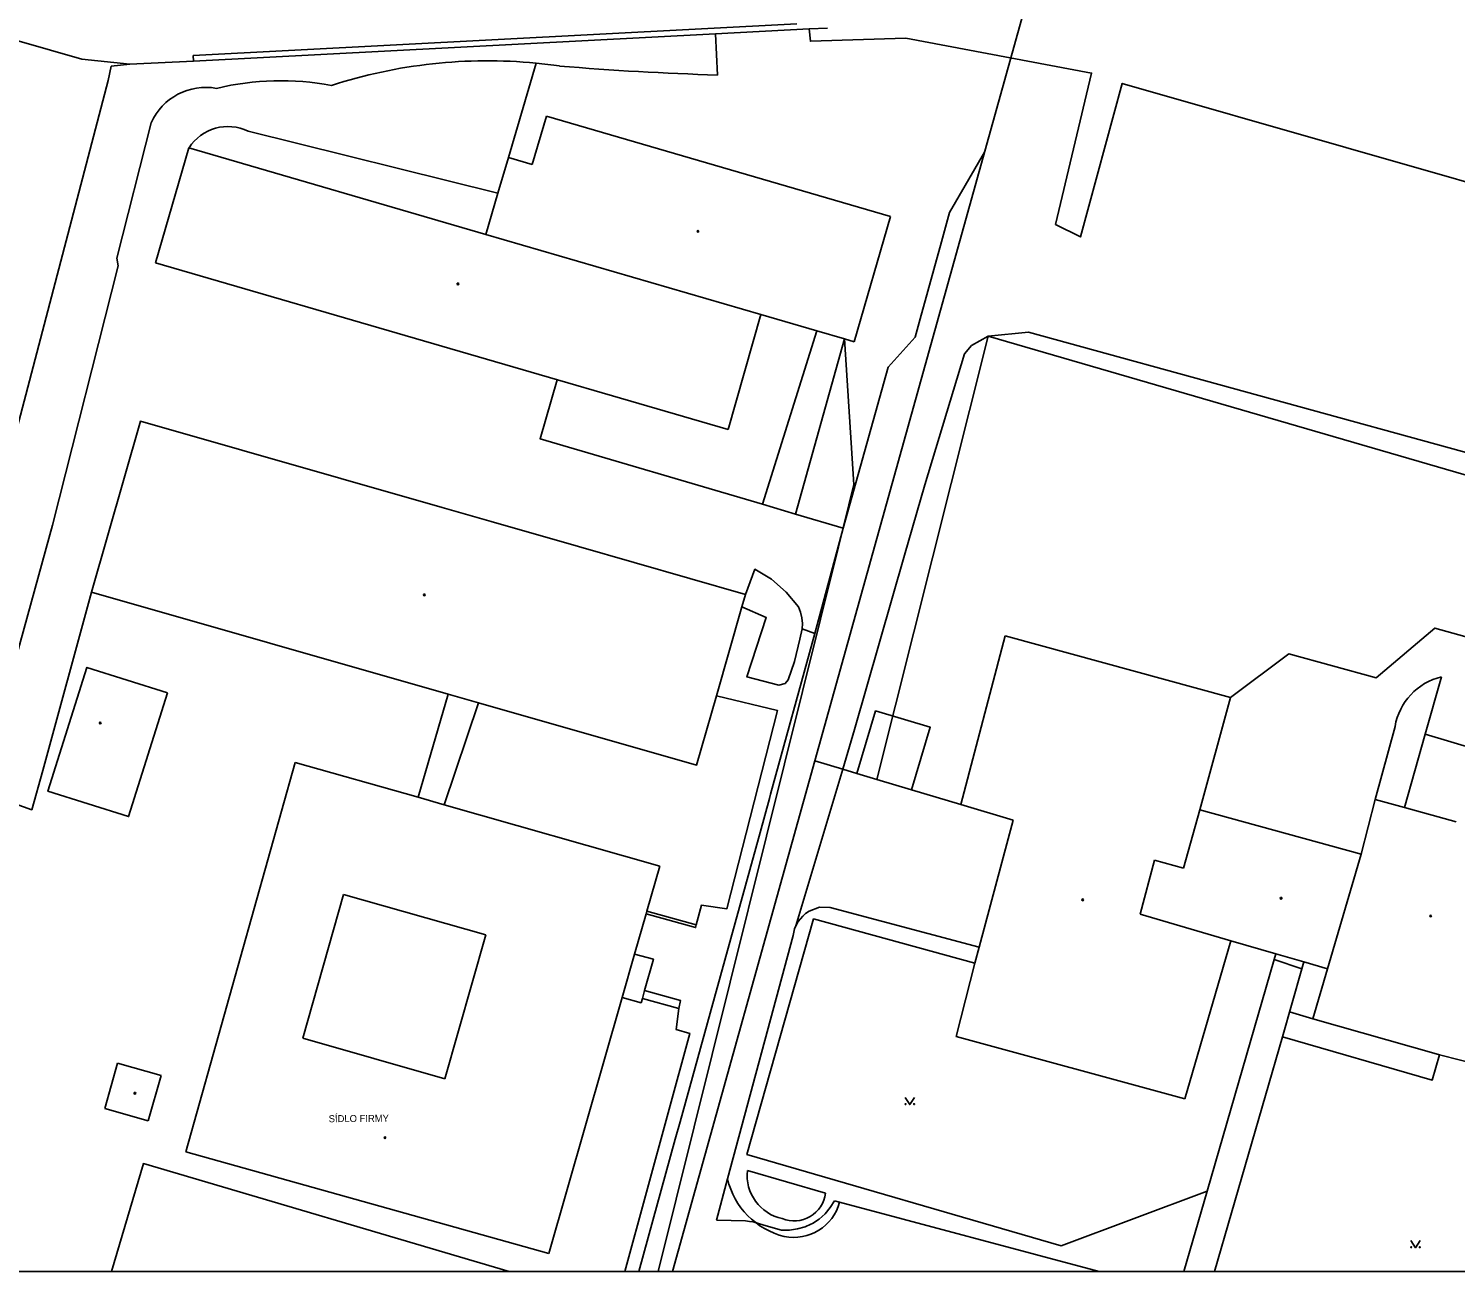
# Model space of a CAD drawing. Extents: x -599951 to -598963, y -1164095 to -1162939.
# Drawn here: x -599479.2 to -599327.2, y -1164094.7 to -1163962.3 of the extents above; entities that cross this region are included whole.
import ezdxf

# ---------------------------------------------------------------- set-up
doc = ezdxf.new("R2010")
doc.units = 0
for name, color, linetype in [('Level 10', 7, 'Continuous'), ('Level 11', 7, 'Continuous'), ('Level 36', 7, 'Continuous'), ('Level 39', 7, 'Continuous'), ('Level 41', 7, 'Continuous'), ('Level 5', 7, 'Continuous'), ('Level 51', 7, 'Continuous'), ('Level 54', 7, 'Continuous'), ('Level 7', 7, 'Continuous'), ('Vrstva 53', 7, 'Continuous')]:
    doc.layers.add(name, color=color, linetype=linetype)

msp = doc.modelspace()

# ---------------------------------------------------------------- linework, layer by layer
at = {"layer": 'Level 10'}
msp.add_line((-599395.42, -1164040.31), (-599410.58, -1164094.69), dxfattribs=at)
for points in [[(-599388.83, -1164042.28), (-599390.95, -1164041.65), (-599392.44, -1164041.2), (-599395.42, -1164040.31)], [(-599388.83, -1164042.28), (-599385.13, -1164043.38), (-599379.89, -1164044.95)], [(-599397.75, -1164058.9), (-599397.61, -1164058.21), (-599397.44, -1164057.88), (-599397.21, -1164057.41), (-599396.71, -1164056.84), (-599396.42, -1164056.57), (-599396.02, -1164056.31), (-599394.95, -1164055.89), (-599393.81, -1164055.93)], [(-599377.94, -1164060.14), (-599393.81, -1164055.93)], [(-599397.75, -1164058.9), (-599404.74, -1164084.84), (-599405.92, -1164089.23)], [(-599405.92, -1164089.23), (-599404.36, -1164089.27), (-599402.81, -1164089.31), (-599402.39, -1164089.37), (-599401.99, -1164089.42), (-599400.88, -1164089.75), (-599398.98, -1164090.28), (-599398.13, -1164090.29), (-599397.28, -1164090.17), (-599396.46, -1164089.93), (-599395.85, -1164089.66), (-599395.69, -1164089.57), (-599394.97, -1164089.11), (-599394.34, -1164088.54), (-599393.79, -1164087.89), (-599393.34, -1164087.16)], [(-599393.34, -1164087.16), (-599392.79, -1164087.31), (-599365.15, -1164094.69)]]:
    msp.add_lwpolyline(points, dxfattribs=at)
at = {"layer": 'Level 11'}
for points in [[(-599373.39, -1163961.22), (-599395.42, -1164040.31)], [(-599373.39, -1163961.22), (-599395.42, -1164040.31)], [(-599369.82, -1163983.19), (-599365.96, -1163967.04), (-599385.75, -1163963.34), (-599395.91, -1163963.66), (-599396.05, -1163962.35)], [(-599369.82, -1163983.19), (-599365.96, -1163967.04), (-599385.75, -1163963.34), (-599395.91, -1163963.66), (-599396.05, -1163962.35)], [(-599405.8, -1163967.25), (-599406, -1163962.87)], [(-599405.8, -1163967.25), (-599406, -1163962.87)], [(-599428.07, -1163976.05), (-599425.12, -1163965.99)], [(-599372.68, -1163994.65), (-599323.62, -1164008.15), (-599321.9, -1164008.62), (-599317.38, -1163990.88), (-599315.07, -1163981.79), (-599362.7, -1163968.14), (-599367.14, -1163984.49), (-599369.82, -1163983.19)], [(-599477.64, -1164041.35), (-599478.82, -1164045.51), (-599483.27, -1164043.92), (-599481.2, -1164031.86), (-599476.6, -1164015.19), (-599469.61, -1163987.57), (-599469.77, -1163986.77), (-599466.12, -1163972.33)], [(-599455.77, -1163973.25), (-599429.18, -1163979.83)], [(-599377.36, -1163975.47), (-599381.11, -1163981.89), (-599381.96, -1163985.02), (-599384.21, -1163993.24), (-599384.74, -1163995.19), (-599387.63, -1163998.36), (-599392.43, -1164015.52)], [(-599395.21, -1163994.51), (-599401.02, -1164012.98)], [(-599397.44, -1164057.88), (-599392.44, -1164041.2), (-599391.22, -1164036.96), (-599385.88, -1164018.4), (-599383.72, -1164010.9), (-599379.48, -1163996.96), (-599378.74, -1163996.05), (-599376.99, -1163995.07), (-599372.68, -1163994.65)], [(-599412.1, -1164094.69), (-599392.92, -1164017.51), (-599391.27, -1164010.86), (-599392.29, -1163995.36)], [(-599392.29, -1163995.36), (-599397.48, -1164014.03)], [(-599376.99, -1163995.07), (-599388.83, -1164042.28)], [(-599308.24, -1164015.06), (-599376.99, -1163995.07)], [(-599422.87, -1163999.71), (-599424.69, -1164005.99), (-599401.02, -1164012.98), (-599397.48, -1164014.03), (-599392.43, -1164015.52)], [(-599434.47, -1164033.19), (-599431.25, -1164034.11), (-599408.02, -1164040.75), (-599405.91, -1164033.37), (-599403.2, -1164023.9), (-599402.82, -1164022.57), (-599420.6, -1164017.48), (-599429.91, -1164014.82), (-599435.12, -1164013.33), (-599467.26, -1164004.14), (-599472.46, -1164022.32), (-599434.47, -1164033.19)], [(-599351.17, -1164033.54), (-599344.97, -1164028.91), (-599335.66, -1164031.45), (-599329.41, -1164026.16), (-599316.5, -1164029.76), (-599323.62, -1164008.15)], [(-599392.43, -1164015.52), (-599395.45, -1164026.75), (-599400.14, -1164043.87), (-599400.27, -1164044.33), (-599401.26, -1164047.93), (-599406.59, -1164067.17), (-599409.79, -1164078.74), (-599410.3, -1164080.6), (-599414.16, -1164094.69)], [(-599403.2, -1164023.9), (-599400.6, -1164025.02), (-599402.66, -1164031.37), (-599399.26, -1164032.25), (-599398.61, -1164032.07), (-599398.28, -1164031.69), (-599397.59, -1164029.74), (-599397.03, -1164027.36), (-599396.77, -1164026.26), (-599396.75, -1164025.66), (-599396.81, -1164025.06), (-599396.96, -1164024.47), (-599397.18, -1164023.91), (-599398.49, -1164022.32), (-599400.05, -1164020.97), (-599401.81, -1164019.9), (-599402.82, -1164022.57)], [(-599477.64, -1164041.35), (-599472.46, -1164022.32)], [(-599396.77, -1164026.26), (-599395.45, -1164026.75)], [(-599464.35, -1164033.07), (-599468.51, -1164046.25), (-599477.11, -1164043.55), (-599472.95, -1164030.36), (-599464.35, -1164033.07)], [(-599330.44, -1164037.47), (-599328.71, -1164031.36)], [(-599437.68, -1164044.19), (-599434.47, -1164033.19)], [(-599434.89, -1164044.99), (-599431.25, -1164034.11)], [(-599405.91, -1164033.37), (-599399.41, -1164034.94), (-599404.8, -1164056.06), (-599407.5, -1164055.66), (-599408.06, -1164057.77)], [(-599390.95, -1164041.65), (-599388.96, -1164034.99), (-599383.14, -1164036.73), (-599385.13, -1164043.38)], [(-599333.65, -1164036.64), (-599335.78, -1164044.43)], [(-599324.97, -1164039.09), (-599330.44, -1164037.47), (-599332.65, -1164045.29)], [(-599413.39, -1164056.59), (-599408.14, -1164058.06), (-599408.06, -1164057.77), (-599413.31, -1164056.3)], [(-599353.66, -1164086.14), (-599369.22, -1164091.97), (-599402.66, -1164082.24), (-599395.57, -1164057.15), (-599378.38, -1164061.85)], [(-599413.56, -1164064.77), (-599412.63, -1164061.44), (-599414.62, -1164060.88)], [(-599356.13, -1164094.69), (-599353.66, -1164086.14), (-599346.51, -1164061.45)], [(-599346.51, -1164061.45), (-599346.34, -1164060.85)], [(-599343.56, -1164062.46), (-599346.51, -1164061.45)], [(-599343.56, -1164062.46), (-599345.65, -1164069.69), (-599352.89, -1164094.69)], [(-599343.35, -1164061.72), (-599343.56, -1164062.46)], [(-599415.95, -1164065.52), (-599413.93, -1164066.08), (-599413.79, -1164065.61)], [(-599413.79, -1164065.61), (-599409.92, -1164066.69), (-599409.73, -1164065.84), (-599413.56, -1164064.77)], [(-599413.79, -1164065.61), (-599413.56, -1164064.77)], [(-599415.67, -1164094.69), (-599408.73, -1164069.33), (-599410.21, -1164068.91), (-599409.92, -1164066.69)], [(-599342.39, -1164067.77), (-599344.89, -1164067.05)], [(-599345.65, -1164069.69), (-599329.68, -1164074.31), (-599328.9, -1164071.62)], [(-599470.32, -1164094.69), (-599466.94, -1164083.2), (-599428, -1164094.69)], [(-599402.61, -1164083.93), (-599394.3, -1164086.36)]]:
    msp.add_lwpolyline(points, dxfattribs=at)
for centre, radius, start, end in [((-599430.29, -1164019.83), 54.09, 84.5169, 107.8979), ((-599430.29, -1164019.83), 54.09, 84.5169, 107.8979), ((-599430.31, -1164019.83), 54.09, 81.8235, 84.4909), ((-599430.31, -1164019.83), 54.09, 81.8235, 84.4909), ((-599396.57, -1163657.68), 309.71, 265.1748, 268.292), ((-599396.57, -1163657.68), 309.71, 265.1748, 268.292), ((-599460.27, -1163975), 6.43, 79.8737, 155.4673), ((-599452.3, -1163997.15), 29.29, 79.3956, 103.5084), ((-599457.93, -1163977.66), 4.92, 63.8773, 147.4611), ((-599327.18, -1164037.74), 6.56, 103.4552, 170.3557), ((-599397.94, -1164084.46), 4.7, 173.5046, 258.2441), ((-599396.64, -1164082.9), 8.33, 193.4819, 255.7654), ((-599397.64, -1164085.94), 3.37, 247.9955, 352.8267), ((-599397.69, -1164086), 5.07, 258.6339, 344.992)]:
    msp.add_arc(centre, radius, start, end, dxfattribs=at)
at = {"layer": 'Level 36'}
for points in [[(-599385.82, -1164076.17), (-599385.32, -1164076.92), (-599384.82, -1164076.17)], [(-599331.97, -1164091.41), (-599331.47, -1164092.16), (-599330.97, -1164091.41)]]:
    msp.add_lwpolyline(points, dxfattribs=at)
for centre in [(-599385.77, -1164076.87), (-599384.87, -1164076.87), (-599331.92, -1164092.11), (-599331.02, -1164092.11)]:
    msp.add_circle(centre, 0.05, dxfattribs=at)
at = {"layer": 'Level 39'}
for centre, radius in [((-599407.87, -1163983.9), 0.09), ((-599407.87, -1163983.9), 0.0398), ((-599433.44, -1163989.5), 0.09), ((-599433.44, -1163989.5), 0.0398), ((-599437.02, -1164022.63), 0.09), ((-599437.02, -1164022.63), 0.0398), ((-599471.53, -1164036.27), 0.09), ((-599471.53, -1164036.27), 0.0398), ((-599366.92, -1164055.11), 0.09), ((-599366.92, -1164055.11), 0.0398), ((-599345.78, -1164054.94), 0.09), ((-599345.78, -1164054.94), 0.0398), ((-599329.86, -1164056.83), 0.09), ((-599329.86, -1164056.83), 0.0398), ((-599467.84, -1164075.71), 0.09), ((-599467.84, -1164075.71), 0.0398), ((-599441.21, -1164080.45), 0.09), ((-599441.21, -1164080.45), 0.0398)]:
    msp.add_circle(centre, radius, dxfattribs=at)
at = {"layer": 'Level 5'}
for points in [[(-599424.02, -1163971.62), (-599425.53, -1163976.8)], [(-599424.02, -1163971.62), (-599387.37, -1163982.32)], [(-599462.08, -1163975.02), (-599465.66, -1163987.27)], [(-599462.08, -1163975.02), (-599430.47, -1163984.23)], [(-599428.07, -1163976.05), (-599429.18, -1163979.83), (-599430.47, -1163984.23)], [(-599428.07, -1163976.05), (-599425.53, -1163976.8)], [(-599387.37, -1163982.32), (-599391.23, -1163995.67)], [(-599430.47, -1163984.23), (-599401.2, -1163992.76)], [(-599465.66, -1163987.27), (-599404.68, -1164005)], [(-599401.2, -1163992.76), (-599404.68, -1164005)], [(-599401.2, -1163992.76), (-599395.21, -1163994.51), (-599392.29, -1163995.36)], [(-599392.29, -1163995.36), (-599391.23, -1163995.67)], [(-599375.18, -1164027), (-599379.89, -1164044.95)], [(-599375.18, -1164027), (-599351.17, -1164033.54)], [(-599351.17, -1164033.54), (-599354.44, -1164045.54)], [(-599450.76, -1164040.47), (-599462.4, -1164081.94)], [(-599450.76, -1164040.47), (-599437.68, -1164044.19)], [(-599437.68, -1164044.19), (-599434.89, -1164044.99)], [(-599335.78, -1164044.43), (-599337.27, -1164050.23)], [(-599335.78, -1164044.43), (-599332.65, -1164045.29), (-599327.15, -1164046.81)], [(-599434.89, -1164044.99), (-599411.94, -1164051.52)], [(-599379.89, -1164044.95), (-599374.32, -1164046.62)], [(-599356.19, -1164051.75), (-599354.44, -1164045.54)], [(-599354.44, -1164045.54), (-599337.27, -1164050.23)], [(-599374.32, -1164046.62), (-599377.94, -1164060.14)], [(-599360.78, -1164056.62), (-599359.28, -1164050.88)], [(-599359.28, -1164050.88), (-599356.19, -1164051.75)], [(-599340.85, -1164062.45), (-599337.27, -1164050.23)], [(-599411.94, -1164051.52), (-599413.31, -1164056.3)], [(-599449.97, -1164069.86), (-599445.61, -1164054.53)], [(-599445.61, -1164054.53), (-599430.46, -1164058.84)], [(-599413.39, -1164056.59), (-599414.62, -1164060.88)], [(-599413.31, -1164056.3), (-599413.39, -1164056.59)], [(-599351.15, -1164059.46), (-599360.78, -1164056.62)], [(-599430.46, -1164058.84), (-599434.83, -1164074.17)], [(-599351.15, -1164059.46), (-599356.02, -1164076.29)], [(-599351.15, -1164059.46), (-599346.34, -1164060.85)], [(-599414.62, -1164060.88), (-599415.95, -1164065.52)], [(-599377.94, -1164060.14), (-599378.38, -1164061.85), (-599380.38, -1164069.68)], [(-599346.34, -1164060.85), (-599343.35, -1164061.72)], [(-599343.35, -1164061.72), (-599340.85, -1164062.45)], [(-599340.85, -1164062.45), (-599342.39, -1164067.77)], [(-599415.95, -1164065.52), (-599423.76, -1164092.79)], [(-599342.39, -1164067.77), (-599329.27, -1164071.53)], [(-599434.83, -1164074.17), (-599449.97, -1164069.86)], [(-599380.38, -1164069.68), (-599356.02, -1164076.29)], [(-599329.27, -1164071.53), (-599328.9, -1164071.62), (-599324.43, -1164072.75)], [(-599469.68, -1164072.5), (-599471.04, -1164077.34)], [(-599469.68, -1164072.5), (-599465.05, -1164073.82)], [(-599465.05, -1164073.82), (-599466.43, -1164078.64)], [(-599471.04, -1164077.34), (-599466.43, -1164078.64)], [(-599462.4, -1164081.94), (-599423.76, -1164092.79)]]:
    msp.add_lwpolyline(points, dxfattribs=at)
at = {"layer": 'Level 51'}
for points in [[(-599473.49, -1163965.55), (-599576.21, -1163936.03)], [(-599473.49, -1163965.55), (-599576.21, -1163936.03)], [(-599394.1, -1163962.25), (-599396.05, -1163962.35), (-599406, -1163962.87), (-599461.6, -1163965.79)], [(-599394.1, -1163962.25), (-599396.05, -1163962.35), (-599406, -1163962.87), (-599461.6, -1163965.79)], [(-599468.39, -1163966.11), (-599473.49, -1163965.55)], [(-599468.39, -1163966.11), (-599473.49, -1163965.55)], [(-599461.6, -1163965.79), (-599468.39, -1163966.11)], [(-599461.6, -1163965.79), (-599468.39, -1163966.11)]]:
    msp.add_lwpolyline(points, dxfattribs=at)
at = {"layer": 'Level 54'}
for points in [[(-599397.35, -1163961.8), (-599461.63, -1163965.18)], [(-599461.63, -1163965.18), (-599461.6, -1163965.79)], [(-599461.63, -1163965.18), (-599461.6, -1163965.79)]]:
    msp.add_lwpolyline(points, dxfattribs=at)
at = {"layer": 'Level 7'}
for points in [[(-599470.36, -1163966.3), (-599470.69, -1163967.82)], [(-599468.39, -1163966.11), (-599470.36, -1163966.3)], [(-599468.39, -1163966.11), (-599470.36, -1163966.3)], [(-599470.69, -1163967.82), (-599502.02, -1164087.39)]]:
    msp.add_lwpolyline(points, dxfattribs=at)
at = {"layer": 'Vrstva 53'}
msp.add_lwpolyline([(-599951.12, -1164094.69), (-598963.21, -1164094.69), (-598963.21, -1162939.4), (-599951.12, -1162939.4)], close=True, dxfattribs=at)

# ---------------------------------------------------------------- texts
at = {"layer": 'Level 41'}
msp.add_text('SÍDLO FIRMY', height=0.75, rotation=0.46, dxfattribs=at).set_placement((-599447.2, -1164078.8))

doc.saveas('drawing.dxf')
